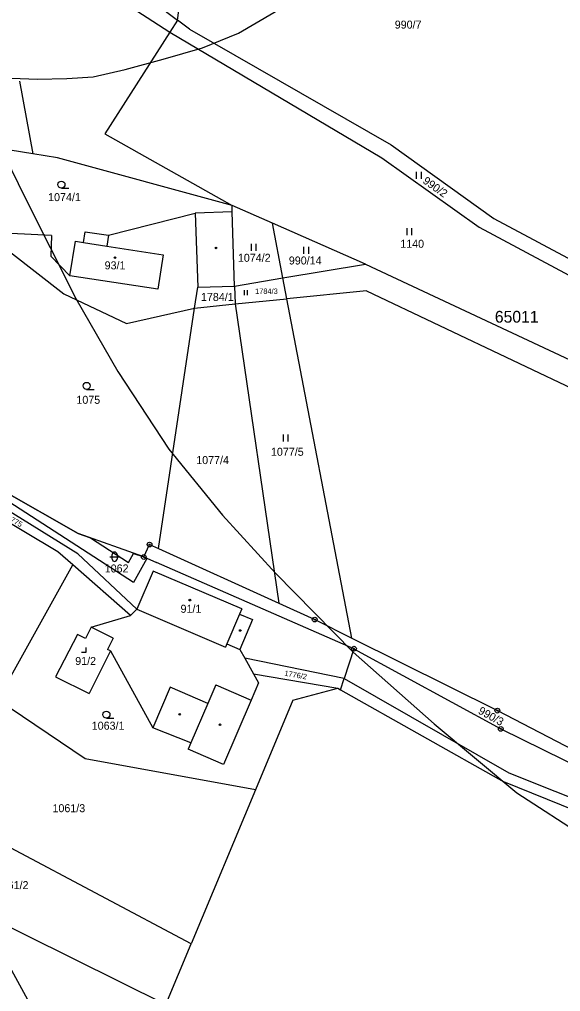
# Model space of a CAD drawing. Extents: x -546762 to -540209, y -1046851 to -1035694.
# Drawn here: x -543591.5 to -543476.6, y -1041824.4 to -1041617.8 of the extents above; entities that cross this region are included whole.
import ezdxf

# ---------------------------------------------------------------- set-up
doc = ezdxf.new("R2010")
doc.units = 0
for name, color, linetype in [('Vrstva 1', 7, 'Continuous'), ('Vrstva 18', 7, 'Continuous'), ('Vrstva 19', 7, 'Continuous'), ('Vrstva 24', 7, 'Continuous'), ('Vrstva 25', 7, 'Continuous'), ('Vrstva 3', 7, 'Continuous'), ('Vrstva 30', 7, 'Continuous'), ('Vrstva 37', 7, 'Continuous'), ('Vrstva 4', 7, 'Continuous'), ('Vrstva 52', 7, 'Continuous'), ('Vrstva 53', 7, 'Continuous'), ('Vrstva 6', 7, 'Continuous')]:
    doc.layers.add(name, color=color, linetype=linetype)

msp = doc.modelspace()

# ---------------------------------------------------------------- linework, layer by layer
at = {"layer": 'Vrstva 1'}
for points in [[(-543557.95, -1041617.98), (-543552.83, -1041580.14)], [(-543566.87, -1041611.19), (-543557.95, -1041617.98)], [(-543570.22, -1041613.57), (-543559.6, -1041620.56)], [(-543557.95, -1041617.98), (-543559.6, -1041620.56)], [(-543559.6, -1041620.56), (-543573.39, -1041642.11)], [(-543591.57, -1041630.98), (-543588.69, -1041646.39)], [(-543573.39, -1041642.11), (-543546.38, -1041657.35)], [(-543588.69, -1041646.39), (-543598.42, -1041644.84)], [(-543583.47, -1041647.22), (-543588.69, -1041646.39)], [(-543546.38, -1041657.35), (-543583.47, -1041647.22)], [(-543537.79, -1041661.12), (-543546.38, -1041657.35)], [(-543546.34, -1041658.73), (-543546.38, -1041657.35)], [(-543572.64, -1041663.69), (-543554.19, -1041658.98)], [(-543546.34, -1041658.73), (-543554.19, -1041658.98)], [(-543545.83, -1041674.5), (-543546.34, -1041658.73)], [(-543535.56, -1041672.77), (-543537.79, -1041661.12)], [(-543584.75, -1041663.76), (-543593.41, -1041663.33)], [(-543584.75, -1041663.76), (-543584.91, -1041668.12)], [(-543577.93, -1041665.23), (-543577.58, -1041662.93)], [(-543577.58, -1041662.93), (-543572.64, -1041663.69)], [(-543580.82, -1041672.3), (-543579.65, -1041664.97)], [(-543579.65, -1041664.97), (-543577.93, -1041665.23)], [(-543593.64, -1041667.16), (-543582.09, -1041676.17)], [(-543580.82, -1041672.3), (-543584.91, -1041668.12)], [(-543545.83, -1041674.5), (-543535.56, -1041672.77)], [(-543534.71, -1041677.19), (-543535.56, -1041672.77)], [(-543582.09, -1041676.17), (-543568.78, -1041682.42)], [(-543554.34, -1041679.16), (-543553.68, -1041674.75)], [(-543553.68, -1041674.75), (-543545.83, -1041674.5)], [(-543545.83, -1041674.5), (-543545.71, -1041678.29)], [(-543517.81, -1041675.5), (-543534.71, -1041677.19)], [(-543517.81, -1041675.5), (-543471.29, -1041697.61)], [(-543554.34, -1041679.16), (-543545.71, -1041678.29)], [(-543545.71, -1041678.29), (-543534.71, -1041677.19)], [(-543545.71, -1041678.29), (-543536.44, -1041741.9)], [(-543520.9, -1041749.31), (-543534.71, -1041677.19)], [(-543568.78, -1041682.42), (-543554.34, -1041679.16)], [(-543561.98, -1041730.28), (-543554.34, -1041679.16)], [(-543579.06, -1041727.05), (-543601.37, -1041714.39)], [(-543579.17, -1041731.38), (-543602.7, -1041716.81)], [(-543583.37, -1041730.98), (-543604.41, -1041718.39)], [(-543565.14, -1041732.06), (-543579.06, -1041727.05)], [(-543565.14, -1041732.06), (-543563.9, -1041729.41)], [(-543563.9, -1041729.41), (-543561.98, -1041730.28)], [(-543580.22, -1041733.75), (-543583.37, -1041730.98)], [(-543566.61, -1041743.17), (-543579.17, -1041731.38)], [(-543565.14, -1041732.06), (-543562.43, -1041733.26)], [(-543561.98, -1041730.28), (-543536.44, -1041741.9)], [(-543596.22, -1041762.41), (-543580.22, -1041733.75)], [(-543567.95, -1041744.5), (-543580.22, -1041733.75)], [(-543520.47, -1041751.54), (-543562.43, -1041733.26)], [(-543563.11, -1041735.06), (-543566.61, -1041743.17)], [(-543544.29, -1041743.09), (-543563.11, -1041735.06)], [(-543536.44, -1041741.9), (-543528.82, -1041745.36)], [(-543566.61, -1041743.17), (-543567.95, -1041744.5)], [(-543544.29, -1041743.09), (-543544.76, -1041744.19)], [(-543544.76, -1041744.19), (-543542.01, -1041745.37)], [(-543576.28, -1041746.95), (-543567.95, -1041744.5)], [(-543542.01, -1041745.37), (-543544.71, -1041751.72)], [(-543528.82, -1041745.36), (-543520.9, -1041749.31)], [(-543579.19, -1041748.51), (-543583.92, -1041757.49)], [(-543577.49, -1041749.36), (-543579.19, -1041748.51)], [(-543576.28, -1041746.95), (-543577.49, -1041749.36)], [(-543571.63, -1041749.28), (-543576.28, -1041746.95)], [(-543571.63, -1041749.28), (-543572.84, -1041751.69)], [(-543520.9, -1041749.31), (-543490.01, -1041764.71)], [(-543572.22, -1041752.01), (-543576.77, -1041761.08)], [(-543572.22, -1041752.01), (-543572.84, -1041751.69)], [(-543572.22, -1041752.01), (-543563.23, -1041768.34)], [(-543544.71, -1041751.72), (-543543.66, -1041753.59)], [(-543520.47, -1041751.54), (-543522.57, -1041757.91)], [(-543520.47, -1041751.54), (-543489.3, -1041768.58)], [(-543522.57, -1041757.91), (-543543.66, -1041753.59)], [(-543543.66, -1041753.59), (-543541.82, -1041756.86)], [(-543541.82, -1041756.86), (-543523.9, -1041759.96)], [(-543541.82, -1041756.86), (-543540.73, -1041758.81)], [(-543583.92, -1041757.49), (-543576.77, -1041761.08)], [(-543540.73, -1041758.81), (-543542.31, -1041762.48)], [(-543523.35, -1041760.27), (-543522.57, -1041757.91)], [(-543533.44, -1041762.45), (-543523.9, -1041759.96)], [(-543523.9, -1041759.96), (-543523.35, -1041760.27)], [(-543577.6, -1041774.95), (-543596.22, -1041762.41)], [(-543542.31, -1041762.48), (-543548.2, -1041776.17)], [(-543533.44, -1041762.45), (-543541.41, -1041781.56)], [(-543490.01, -1041764.71), (-543472.12, -1041773.99)], [(-543555.14, -1041771.55), (-543563.23, -1041768.34)], [(-543489.3, -1041768.58), (-543449.09, -1041788.35)], [(-543555.14, -1041771.55), (-543555.73, -1041772.93)], [(-543548.2, -1041776.17), (-543555.73, -1041772.93)], [(-543541.41, -1041781.56), (-543577.6, -1041774.95)], [(-543541.41, -1041781.56), (-543555.05, -1041814.24)], [(-543555.05, -1041814.24), (-543612.68, -1041783.66)], [(-543600.05, -1041807.52), (-543560.44, -1041827.16)], [(-543600.05, -1041807.52), (-543584.78, -1041835.32)], [(-543560.44, -1041827.16), (-543555.05, -1041814.24)]]:
    msp.add_lwpolyline(points, dxfattribs=at)
at = {"layer": 'Vrstva 24'}
for centre, radius in [((-543563.9, -1041729.41), 0.5), ((-543563.9, -1041729.41), 0.1), ((-543565.14, -1041732.06), 0.5), ((-543565.14, -1041732.06), 0.1), ((-543528.82, -1041745.36), 0.5), ((-543528.82, -1041745.36), 0.1), ((-543520.47, -1041751.54), 0.5), ((-543520.47, -1041751.54), 0.1), ((-543490.01, -1041764.71), 0.5), ((-543490.01, -1041764.71), 0.1), ((-543489.3, -1041768.58), 0.5), ((-543489.3, -1041768.58), 0.1)]:
    msp.add_circle(centre, radius, dxfattribs=at)
at = {"layer": 'Vrstva 25'}
for p, q in [((-543507.16, -1041651.73), (-543507.16, -1041650.23)), ((-543506.16, -1041651.73), (-543506.16, -1041650.23)), ((-543582.62, -1041653.68), (-543581.02, -1041653.68)), ((-543509.18, -1041663.65), (-543509.18, -1041662.15)), ((-543508.18, -1041663.65), (-543508.18, -1041662.15)), ((-543542.23, -1041666.99), (-543542.23, -1041665.49)), ((-543541.23, -1041666.99), (-543541.23, -1041665.49)), ((-543531.09, -1041667.62), (-543531.09, -1041666.12)), ((-543530.09, -1041667.62), (-543530.09, -1041666.12)), ((-543543.73, -1041676.39), (-543543.73, -1041675.39)), ((-543543.07, -1041676.39), (-543543.07, -1041675.39)), ((-543577.27, -1041696.45), (-543575.67, -1041696.45)), ((-543535.44, -1041707.55), (-543535.44, -1041706.05)), ((-543534.44, -1041707.55), (-543534.44, -1041706.05)), ((-543572.32, -1041732), (-543570.32, -1041732)), ((-543571.82, -1041732.5), (-543571.82, -1041731.5)), ((-543570.82, -1041731.5), (-543570.82, -1041732.5)), ((-543573.07, -1041766.3), (-543571.47, -1041766.3))]:
    msp.add_line(p, q, dxfattribs=at)
msp.add_lwpolyline([(-543578.34, -1041752.31), (-543577.34, -1041752.31), (-543577.34, -1041751.31)], dxfattribs=at)
for centre, radius in [((-543582.62, -1041652.93), 0.75), ((-543549.77, -1041666.39), 0.175), ((-543571.26, -1041668.44), 0.175), ((-543577.27, -1041695.7), 0.75), ((-543555.33, -1041741.22), 0.175), ((-543544.64, -1041747.68), 0.175), ((-543573.07, -1041765.55), 0.75), ((-543557.5, -1041765.49), 0.175), ((-543548.93, -1041767.72), 0.175)]:
    msp.add_circle(centre, radius, dxfattribs=at)
for centre, start, end in [((-543571.32, -1041731.5), 0, 180), ((-543571.32, -1041732.5), 180, 0)]:
    msp.add_arc(centre, 0.5, start, end, dxfattribs=at)
at = {"layer": 'Vrstva 3'}
for points in [[(-543580.82, -1041672.3), (-543579.65, -1041664.97)], [(-543579.65, -1041664.97), (-543577.93, -1041665.23)], [(-543577.93, -1041665.23), (-543573, -1041665.99)], [(-543573, -1041665.99), (-543561.03, -1041667.83)], [(-543561.03, -1041667.83), (-543562.16, -1041675.15)], [(-543562.16, -1041675.15), (-543580.82, -1041672.3)], [(-543563.11, -1041735.06), (-543566.61, -1041743.17)], [(-543544.29, -1041743.09), (-543563.11, -1041735.06)], [(-543566.61, -1041743.17), (-543547.76, -1041751.21)], [(-543544.76, -1041744.19), (-543547.47, -1041750.54)], [(-543544.29, -1041743.09), (-543544.76, -1041744.19)], [(-543547.47, -1041750.54), (-543547.76, -1041751.21)]]:
    msp.add_lwpolyline(points, dxfattribs=at)
at = {"layer": 'Vrstva 30'}
for p, q in [((-543567.29, -1041737.46), (-543634.73, -1041694.01)), ((-543601.37, -1041714.39), (-543579.06, -1041727.05)), ((-543579.06, -1041727.05), (-543576.44, -1041727.99)), ((-543576.44, -1041727.99), (-543568.35, -1041733.2)), ((-543568.35, -1041733.2), (-543567.29, -1041731.29)), ((-543567.29, -1041731.29), (-543565.14, -1041732.06)), ((-543565.14, -1041732.06), (-543564.45, -1041732.36)), ((-543564.45, -1041732.36), (-543567.29, -1041737.46))]:
    msp.add_line(p, q, dxfattribs=at)
at = {"layer": 'Vrstva 37'}
for centre in [(-543571.26, -1041668.44), (-543555.33, -1041741.22)]:
    msp.add_circle(centre, 0.175, dxfattribs=at)
at = {"layer": 'Vrstva 4'}
for points in [[(-543554.19, -1041658.98), (-543553.68, -1041674.75)], [(-543572.64, -1041663.69), (-543573, -1041665.99)], [(-543577.93, -1041665.23), (-543573, -1041665.99)], [(-543573, -1041665.99), (-543561.03, -1041667.83)], [(-543561.03, -1041667.83), (-543562.16, -1041675.15)], [(-543562.16, -1041675.15), (-543580.82, -1041672.3)], [(-543566.61, -1041743.17), (-543547.76, -1041751.21)], [(-543544.76, -1041744.19), (-543547.47, -1041750.54)], [(-543547.47, -1041750.54), (-543547.76, -1041751.21)], [(-543547.47, -1041750.54), (-543544.71, -1041751.72)], [(-543559.54, -1041759.75), (-543563.23, -1041768.34)], [(-543551.54, -1041763.19), (-543559.54, -1041759.75)], [(-543549.85, -1041759.24), (-543551.54, -1041763.19)], [(-543549.85, -1041759.24), (-543542.31, -1041762.48)], [(-543551.54, -1041763.19), (-543555.14, -1041771.55)]]:
    msp.add_lwpolyline(points, dxfattribs=at)
at = {"layer": 'Vrstva 52'}
for points in [[(-543604.74, -1041627.67), (-543602.28, -1041628.71), (-543598.89, -1041629.55), (-543593.2, -1041630.28), (-543587.75, -1041630.52), (-543581.45, -1041630.4), (-543575.88, -1041630.04), (-543569.1, -1041628.46), (-543560.98, -1041626.28), (-543552.63, -1041623.86), (-543545.03, -1041620.75), (-543529.14, -1041611.42), (-543512.82, -1041599.76), (-543478.92, -1041574.78)], [(-543604.74, -1041627.67), (-543598.75, -1041638.61), (-543590.45, -1041655.43), (-543579.55, -1041677.14), (-543570.64, -1041692.62), (-543559.84, -1041709.16), (-543548.39, -1041723.16), (-543537.14, -1041735.5), (-543520.61, -1041752.25), (-543503.44, -1041767.52), (-543485.85, -1041782.15), (-543471.23, -1041791.69), (-543453.85, -1041799.54), (-543438.17, -1041805.05), (-543421.21, -1041809.5), (-543404.04, -1041813.11), (-543386.03, -1041815.23), (-543370.35, -1041816.08)]]:
    msp.add_lwpolyline(points, dxfattribs=at)
at = {"layer": 'Vrstva 6'}
for points in [[(-543555.41, -1041619.91), (-543557.95, -1041617.98)], [(-543555.41, -1041619.91), (-543512.56, -1041644.47)], [(-543559.6, -1041620.56), (-543514.54, -1041647.21)], [(-543512.56, -1041644.47), (-543490.78, -1041660.13)], [(-543514.54, -1041647.21), (-543493.9, -1041661.99)], [(-543517.99, -1041669.81), (-543537.79, -1041661.12)], [(-543490.78, -1041660.13), (-543444.74, -1041684.68)], [(-543493.9, -1041661.99), (-543438.41, -1041691.63)], [(-543535.56, -1041672.77), (-543517.99, -1041669.81)], [(-543517.99, -1041669.81), (-543419.99, -1041715.71)], [(-543522.57, -1041757.91), (-543487.58, -1041777.92)], [(-543523.35, -1041760.27), (-543488.61, -1041779.85)], [(-543487.58, -1041777.92), (-543448.8, -1041793.4)], [(-543448.9, -1041795.89), (-543488.61, -1041779.85)]]:
    msp.add_lwpolyline(points, dxfattribs=at)

# ---------------------------------------------------------------- texts
at = {"layer": 'Vrstva 18'}
for s, height, p in [('990/7', 1.7, (-543511.81, -1041619.78)), ('1074/1', 1.7, (-543585.46, -1041656.44)), ('1140', 1.7, (-543510.64, -1041666.35)), ('1074/2', 1.7, (-543545.14, -1041669.33)), ('990/14', 1.7, (-543534.31, -1041669.9)), ('1784/1', 1.7, (-543552.98, -1041677.65)), ('1784/3', 1.14, (-543541.48, -1041676.15)), ('1075', 1.7, (-543579.45, -1041699.51)), ('1077/5', 1.7, (-543538.11, -1041710.55)), ('1077/4', 1.7, (-543553.99, -1041712.32)), ('1062', 1.7, (-543573.43, -1041735.34)), ('1063/1', 1.7, (-543576.19, -1041768.76)), ('1061/3', 1.7, (-543584.53, -1041786.29)), ('1061/2', 1.7, (-543596.58, -1041802.63))]:
    msp.add_text(s, height=height, dxfattribs=at).set_placement(p)
for s, height, rotation, p in [('990/2', 1.7, 324.6401, (-543506.01, -1041652.48)), ('1775', 1.14, 330.8365, (-543594.36, -1041724.05)), ('1776/2', 1.14, 350.1586, (-543535.32, -1041757.27)), ('990/3', 1.7, 330.8116, (-543494.23, -1041765.23))]:
    msp.add_text(s, height=height, rotation=rotation, dxfattribs=at).set_placement(p)
at = {"layer": 'Vrstva 19'}
for s, p in [('93/1', (-543573.45, -1041670.94)), ('91/1', (-543557.32, -1041743.91)), ('91/2', (-543579.7, -1041755.01))]:
    msp.add_text(s, height=1.7, dxfattribs=at).set_placement(p)
at = {"layer": 'Vrstva 53'}
msp.add_text('65011', height=2.5, dxfattribs=at).set_placement((-543490.54, -1041682.26))

doc.saveas('drawing.dxf')
